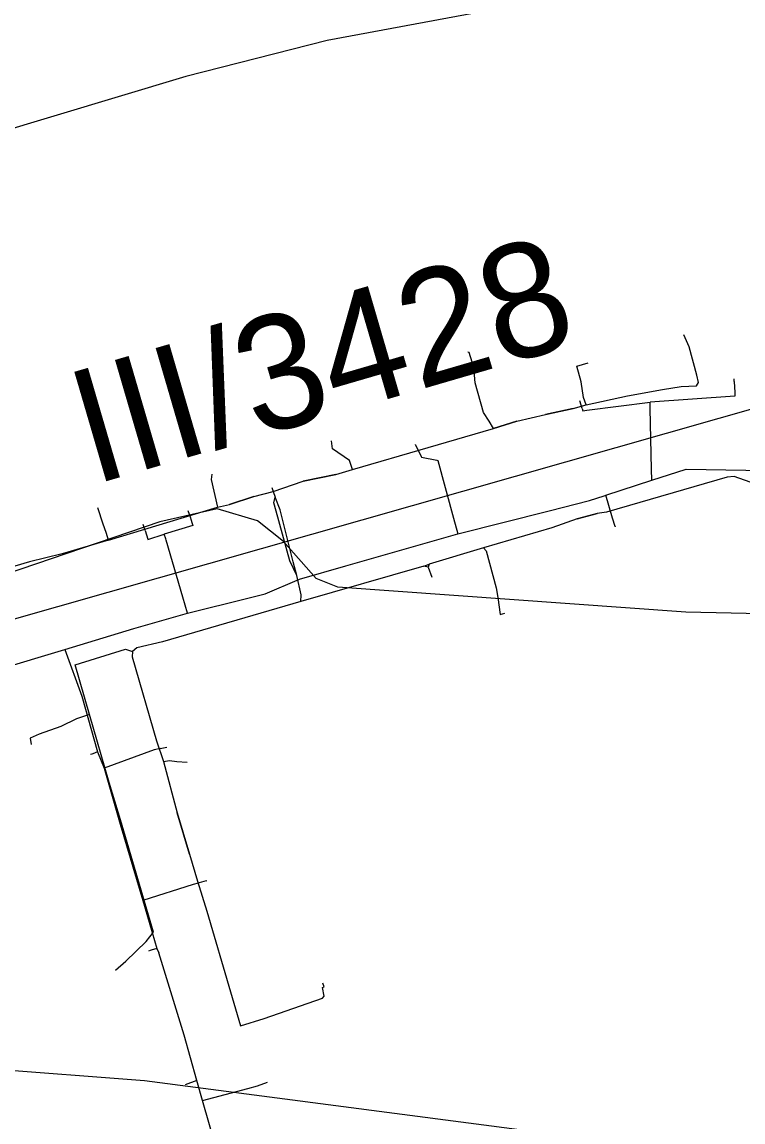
# Model space of a CAD drawing. Extents: x -662620 to -656370, y -1067090 to -1062990.
# Drawn here: x -658211.1 to -658116.3, y -1065070.4 to -1064925.6 of the extents above; entities that cross this region are included whole.
import ezdxf

# ---------------------------------------------------------------- set-up
doc = ezdxf.new("R2010")
doc.units = 0
for name, color, linetype in [('PLYNOVOD_-_STL', 7, 'Continuous'), ('Plynovod_-_vedeni_katod__ochrany', 7, 'Continuous'), ('POPIS_SILNICE_II__A_III__TŘÍDY', 7, 'Continuous'), ('SDELOVACÍ_VEDENÍ_-_PODZEMNÍ', 7, 'Continuous'), ('SILNICE_II__TŘÍDY_A_III__TŘÍDY', 7, 'Continuous'), ('VRSTEVNICE_ZÁKLADNÍ', 7, 'Continuous')]:
    doc.layers.add(name, color=color, linetype=linetype)

msp = doc.modelspace()

# ---------------------------------------------------------------- linework, layer by layer
at = {"layer": 'PLYNOVOD_-_STL'}
for points in [[(-658128.31, -1064985.93), (-658123.8, -1064984.45), (-658115.94, -1064984.62), (-658112.49, -1064984.69), (-658104.04, -1064984.52), (-658101.39, -1064983.72), (-658078.56, -1064976.9), (-658056.23, -1064970.25), (-658031.8, -1064963.36), (-658007.99, -1064956.21), (-657993.79, -1064952.02), (-657973.32, -1064945.81), (-657953.08, -1064939.6), (-657925.16, -1064931.86)], [(-658117.47, -1064972.95), (-658117.49, -1064972.6)], [(-658117.47, -1064972.95), (-658117.41, -1064974.37), (-658117.39, -1064974.86), (-658128.54, -1064975.66)], [(-658137.47, -1064976.47), (-658137.77, -1064975.46)], [(-658137.47, -1064976.47), (-658137.38, -1064976.78), (-658136.85, -1064976.71), (-658128.54, -1064975.66)], [(-658128.31, -1064985.93), (-658128.34, -1064984.49), (-658128.52, -1064976.49), (-658128.54, -1064975.66)], [(-658159.39, -1064981.26), (-658159.4, -1064981.23)], [(-658159.39, -1064981.26), (-658158.64, -1064982.81), (-658158.6, -1064982.88), (-658156.6, -1064983.3), (-658156.44, -1064983.33), (-658154.38, -1064990.92), (-658153.82, -1064992.97)], [(-658189.39, -1065003.41), (-658181.46, -1065001.45), (-658179.17, -1065000.89), (-658174.67, -1064998.93), (-658168.57, -1064997.18), (-658153.82, -1064992.97), (-658141.84, -1064989.94), (-658136.51, -1064988.59), (-658134.59, -1064987.97), (-658134.35, -1064987.89), (-658128.31, -1064985.93)], [(-658189.14, -1064990.43), (-658189.29, -1064989.97)], [(-658189.14, -1064990.43), (-658188.79, -1064991.48), (-658188.66, -1064991.87), (-658192.47, -1064993.02)], [(-658194.96, -1064992.54), (-658195.21, -1064991.74)], [(-658194.96, -1064992.54), (-658194.61, -1064993.66), (-658194.59, -1064993.71), (-658192.47, -1064993.02)], [(-658189.39, -1065003.41), (-658189.99, -1065001.33), (-658192.17, -1064993.82), (-658192.23, -1064993.65), (-658192.47, -1064993.02)], [(-658205.52, -1065008.21), (-658205.5, -1065008.2), (-658196.43, -1065005.45), (-658196.42, -1065005.45), (-658189.39, -1065003.41)], [(-658262.85, -1065024.77), (-658257.07, -1065022.84), (-658242.08, -1065018.65), (-658225.69, -1065014.09), (-658214.47, -1065010.85), (-658205.52, -1065008.21)], [(-658205.52, -1065008.21), (-658203.27, -1065014.35), (-658201.21, -1065021.67), (-658200.35, -1065023.82), (-658198.25, -1065031.15), (-658195.25, -1065041.2), (-658193.43, -1065047.51), (-658193.16, -1065048.12)], [(-658201.21, -1065021.67), (-658201.85, -1065021.92), (-658201.96, -1065021.96)], [(-658192.97, -1065021.21), (-658193.74, -1065021.38), (-658193.76, -1065021.39), (-658200.35, -1065023.82)], [(-658192.97, -1065021.21), (-658192.12, -1065021.03)], [(-658201.96, -1065021.96), (-658202.12, -1065022.02)], [(-658186.94, -1065038.62), (-658188.48, -1065039.08), (-658188.63, -1065039.13), (-658195.25, -1065041.2)], [(-658186.94, -1065038.62), (-658186.85, -1065038.59)], [(-658194.29, -1065047.8), (-658194.51, -1065047.87)], [(-658193.43, -1065047.51), (-658194.18, -1065047.76), (-658194.29, -1065047.8)], [(-658174.49, -1065114.42), (-658174.1, -1065112.58), (-658177.63, -1065101.62), (-658181.04, -1065089.63), (-658187.39, -1065067.54), (-658188.15, -1065064.91), (-658189.81, -1065058.94), (-658193.16, -1065048.12)], [(-658188.15, -1065064.91), (-658189.69, -1065065.45)], [(-658187.39, -1065067.54), (-658181.44, -1065065.96), (-658180.18, -1065065.61), (-658178.88, -1065065.11)]]:
    msp.add_lwpolyline(points, dxfattribs=at)
at = {"layer": 'Plynovod_-_vedeni_katod__ochrany'}
for points in [[(-658133.16, -1064992.02), (-658133.48, -1064990.91), (-658134.35, -1064987.89)], [(-658133.16, -1064992.02), (-658133.15, -1064992.04)]]:
    msp.add_lwpolyline(points, dxfattribs=at)
at = {"layer": 'SDELOVACÍ_VEDENÍ_-_PODZEMNÍ'}
for points in [[(-658136.94, -1064976.02), (-658131.53, -1064974.84), (-658126.91, -1064973.98), (-658124.45, -1064973.6), (-658122.44, -1064973.52), (-658122.2, -1064973.07), (-658122.4, -1064972.12), (-658123.43, -1064968.39), (-658124.12, -1064966.78)], [(-658136.94, -1064976.02), (-658131.53, -1064974.84), (-658126.91, -1064973.98), (-658124.45, -1064973.6), (-658122.44, -1064973.52), (-658122.2, -1064973.07), (-658122.4, -1064972.12), (-658123.43, -1064968.39), (-658124.12, -1064966.78)], [(-658149.14, -1064979.12), (-658149.71, -1064978.16), (-658150.47, -1064977.01), (-658151.55, -1064973.1), (-658151.71, -1064971.09), (-658152.35, -1064969.14), (-658152.51, -1064969.08)], [(-658149.14, -1064979.12), (-658149.71, -1064978.16), (-658150.47, -1064977.01), (-658151.55, -1064973.1), (-658151.71, -1064971.09), (-658152.35, -1064969.14), (-658152.51, -1064969.08)], [(-658136.94, -1064976.02), (-658137.31, -1064975.02), (-658137.6, -1064973), (-658138.19, -1064970.92), (-658136.69, -1064970.48)], [(-658136.94, -1064976.02), (-658137.31, -1064975.02), (-658137.6, -1064973), (-658138.19, -1064970.92), (-658136.69, -1064970.48)], [(-658149.14, -1064979.12), (-658146.06, -1064978.17), (-658142.3, -1064977.26), (-658138.68, -1064976.5), (-658136.94, -1064976.02)], [(-658149.14, -1064979.12), (-658146.06, -1064978.17), (-658142.3, -1064977.26), (-658138.68, -1064976.5), (-658136.94, -1064976.02)], [(-658138.68, -1064976.5), (-658142.3, -1064977.26)], [(-658138.68, -1064976.5), (-658142.3, -1064977.26)], [(-658146.06, -1064978.17), (-658149.14, -1064979.12)], [(-658146.06, -1064978.17), (-658149.14, -1064979.12)], [(-658167.67, -1064984.51), (-658157.72, -1064981.6), (-658149.14, -1064979.12)], [(-658167.67, -1064984.51), (-658157.72, -1064981.6), (-658149.14, -1064979.12)], [(-658167.67, -1064984.51), (-658168.08, -1064983.35), (-658170.32, -1064981.79), (-658170.45, -1064980.73)], [(-658167.67, -1064984.51), (-658168.08, -1064983.35), (-658170.32, -1064981.79), (-658170.45, -1064980.73)], [(-658186.19, -1064985.13), (-658186.29, -1064985.85), (-658185.43, -1064989.47)], [(-658186.19, -1064985.13), (-658186.29, -1064985.85), (-658185.43, -1064989.47)], [(-658178.11, -1064987.4), (-658174.19, -1064986.03), (-658169.86, -1064985.17), (-658167.67, -1064984.51)], [(-658178.11, -1064987.4), (-658174.19, -1064986.03), (-658169.86, -1064985.17), (-658167.67, -1064984.51)], [(-658169.86, -1064985.17), (-658174.19, -1064986.03)], [(-658169.86, -1064985.17), (-658174.19, -1064986.03)], [(-658109.38, -1064991.02), (-658114.09, -1064987.02), (-658115.38, -1064986.18), (-658117.48, -1064985.43), (-658118.39, -1064985.53), (-658134.26, -1064990.11), (-658135.49, -1064990.28), (-658138.14, -1064991.01), (-658141.47, -1064992.18), (-658150.45, -1064994.82)], [(-658109.38, -1064991.02), (-658114.09, -1064987.02), (-658115.38, -1064986.18), (-658117.48, -1064985.43), (-658118.39, -1064985.53), (-658134.26, -1064990.11), (-658135.49, -1064990.28), (-658138.14, -1064991.01), (-658141.47, -1064992.18), (-658150.45, -1064994.82)], [(-658109.38, -1064991.02), (-658114.09, -1064987.02), (-658115.38, -1064986.18), (-658117.48, -1064985.43), (-658118.39, -1064985.53), (-658134.26, -1064990.11), (-658135.49, -1064990.28), (-658138.14, -1064991.01), (-658141.47, -1064992.18), (-658150.45, -1064994.82)], [(-658109.38, -1064991.02), (-658114.09, -1064987.02), (-658115.38, -1064986.18), (-658117.48, -1064985.43), (-658118.39, -1064985.53), (-658134.26, -1064990.11), (-658135.49, -1064990.28), (-658138.14, -1064991.01), (-658141.47, -1064992.18), (-658150.45, -1064994.82)], [(-658178.3, -1064986.9), (-658178.11, -1064987.4)], [(-658178.3, -1064986.9), (-658178.11, -1064987.4)], [(-658185.43, -1064989.47), (-658183.84, -1064989.1), (-658180.67, -1064988.06), (-658178.11, -1064987.4)], [(-658185.43, -1064989.47), (-658183.84, -1064989.1), (-658180.67, -1064988.06), (-658178.11, -1064987.4)], [(-658185.43, -1064989.47), (-658183.84, -1064989.1), (-658180.67, -1064988.06), (-658178.11, -1064987.4)], [(-658185.43, -1064989.47), (-658183.84, -1064989.1), (-658180.67, -1064988.06), (-658178.11, -1064987.4)], [(-658180.67, -1064988.06), (-658183.84, -1064989.1)], [(-658180.67, -1064988.06), (-658183.84, -1064989.1)], [(-658178.11, -1064987.4), (-658177.86, -1064988.16)], [(-658178.11, -1064987.4), (-658177.86, -1064988.16)], [(-658178.11, -1064987.4), (-658177.86, -1064988.16)], [(-658178.11, -1064987.4), (-658177.86, -1064988.16)], [(-658178.02, -1064988.91), (-658177.86, -1064988.16)], [(-658178.02, -1064988.91), (-658177.86, -1064988.16)], [(-658175, -1064998.48), (-658175.48, -1064996.66), (-658177.2, -1064989.81), (-658177.86, -1064988.16)], [(-658175, -1064998.48), (-658175.48, -1064996.66), (-658177.2, -1064989.81), (-658177.86, -1064988.16)], [(-658175, -1064998.48), (-658175.48, -1064996.66), (-658177.2, -1064989.81), (-658177.86, -1064988.16)], [(-658175, -1064998.48), (-658175.48, -1064996.66), (-658177.2, -1064989.81), (-658177.86, -1064988.16)], [(-658199.78, -1064993.79), (-658200.09, -1064992.79), (-658200.48, -1064991.72), (-658201.16, -1064989.54)], [(-658199.78, -1064993.79), (-658200.09, -1064992.79), (-658200.48, -1064991.72), (-658201.16, -1064989.54)], [(-658199.78, -1064993.79), (-658185.43, -1064989.47)], [(-658199.78, -1064993.79), (-658185.43, -1064989.47)], [(-658199.78, -1064993.79), (-658185.43, -1064989.47)], [(-658199.78, -1064993.79), (-658185.43, -1064989.47)], [(-658175, -1064998.48), (-658175.94, -1064996.51), (-658177.71, -1064990), (-658178.02, -1064988.91)], [(-658175, -1064998.48), (-658175.94, -1064996.51), (-658177.71, -1064990), (-658178.02, -1064988.91)], [(-658175.94, -1064996.51), (-658177.71, -1064990)], [(-658175.94, -1064996.51), (-658177.71, -1064990)], [(-658175.48, -1064996.66), (-658177.2, -1064989.81)], [(-658175.48, -1064996.66), (-658177.2, -1064989.81)], [(-658138.14, -1064991.01), (-658135.49, -1064990.28)], [(-658138.14, -1064991.01), (-658135.49, -1064990.28)], [(-658199.78, -1064993.79), (-658205.86, -1064995.59), (-658210.18, -1064996.65), (-658212.11, -1064997.25), (-658215.64, -1064998.26), (-658217.09, -1064998.64), (-658221.34, -1064999.92)], [(-658199.78, -1064993.79), (-658205.86, -1064995.59), (-658210.18, -1064996.65), (-658212.11, -1064997.25), (-658215.64, -1064998.26), (-658217.09, -1064998.64), (-658221.34, -1064999.92)], [(-658199.78, -1064993.79), (-658205.86, -1064995.59), (-658210.18, -1064996.65), (-658212.11, -1064997.25), (-658215.64, -1064998.26), (-658217.09, -1064998.64), (-658221.34, -1064999.92)], [(-658199.78, -1064993.79), (-658205.86, -1064995.59), (-658210.18, -1064996.65), (-658212.11, -1064997.25), (-658215.64, -1064998.26), (-658217.09, -1064998.64), (-658221.34, -1064999.92)], [(-658205.86, -1064995.59), (-658210.18, -1064996.65)], [(-658205.86, -1064995.59), (-658210.18, -1064996.65)], [(-658150.45, -1064994.82), (-658157.6, -1064996.95)], [(-658150.45, -1064994.82), (-658157.6, -1064996.95)], [(-658150.45, -1064994.82), (-658157.6, -1064996.95)], [(-658150.45, -1064994.82), (-658157.6, -1064996.95)], [(-658150.45, -1064994.82), (-658150.1, -1064995.21), (-658148.77, -1065000.09), (-658148.58, -1065001.35), (-658148.25, -1065003.61), (-658147.65, -1065003.41)], [(-658150.45, -1064994.82), (-658150.1, -1064995.21), (-658148.77, -1065000.09), (-658148.58, -1065001.35), (-658148.25, -1065003.61), (-658147.65, -1065003.41)], [(-658158.28, -1064997.21), (-658174.47, -1065001.86)], [(-658158.28, -1064997.21), (-658174.47, -1065001.86)], [(-658158.28, -1064997.21), (-658174.47, -1065001.86)], [(-658158.28, -1064997.21), (-658174.47, -1065001.86)], [(-658158.28, -1064997.21), (-658157.6, -1064996.95)], [(-658158.28, -1064997.21), (-658157.6, -1064996.95)], [(-658157.73, -1064997.36), (-658158.28, -1064997.21)], [(-658157.73, -1064997.36), (-658158.28, -1064997.21)], [(-658157.6, -1064996.95), (-658157.73, -1064997.36)], [(-658157.6, -1064996.95), (-658157.73, -1064997.36)], [(-658174.47, -1065001.86), (-658174.43, -1065001), (-658175, -1064998.48)], [(-658174.47, -1065001.86), (-658174.43, -1065001), (-658175, -1064998.48)], [(-658174.47, -1065001.86), (-658174.43, -1065001), (-658175, -1064998.48)], [(-658174.47, -1065001.86), (-658174.43, -1065001), (-658175, -1064998.48)], [(-658157.73, -1064997.36), (-658157.25, -1064998.67)], [(-658157.73, -1064997.36), (-658157.25, -1064998.67)], [(-658174.47, -1065001.86), (-658192.68, -1065007.17), (-658196.05, -1065007.98), (-658196.6, -1065008.47)], [(-658174.47, -1065001.86), (-658192.68, -1065007.17), (-658196.05, -1065007.98), (-658196.6, -1065008.47)], [(-658204.14, -1065010.22), (-658197.53, -1065008.17)], [(-658202.29, -1065016.74), (-658204.14, -1065010.22), (-658197.53, -1065008.17), (-658196.6, -1065008.47)], [(-658204.14, -1065010.22), (-658197.53, -1065008.17)], [(-658202.29, -1065016.74), (-658204.14, -1065010.22), (-658197.53, -1065008.17), (-658196.6, -1065008.47)], [(-658196.6, -1065008.47), (-658196.68, -1065009.15), (-658193.46, -1065020.23), (-658192.53, -1065022.92)], [(-658196.6, -1065008.47), (-658196.68, -1065009.15), (-658193.46, -1065020.23), (-658192.53, -1065022.92)], [(-658202.29, -1065016.74), (-658203.99, -1065017.32), (-658206.04, -1065018.31), (-658208.9, -1065019.35), (-658210.08, -1065019.87), (-658209.96, -1065020.7)], [(-658202.29, -1065016.74), (-658203.99, -1065017.32), (-658206.04, -1065018.31), (-658208.9, -1065019.35), (-658210.08, -1065019.87), (-658209.96, -1065020.7)], [(-658198.84, -1065050.38), (-658197.51, -1065049.18), (-658194.82, -1065046.59), (-658193.85, -1065045.4), (-658198.18, -1065030.62), (-658199.67, -1065025.69), (-658202.29, -1065016.74)], [(-658198.84, -1065050.38), (-658197.51, -1065049.18), (-658194.82, -1065046.59), (-658193.85, -1065045.4), (-658198.18, -1065030.62), (-658199.67, -1065025.69), (-658202.29, -1065016.74)], [(-658192.53, -1065022.92), (-658191.75, -1065022.81), (-658190.78, -1065022.93), (-658189.44, -1065023)], [(-658192.53, -1065022.92), (-658191.75, -1065022.81), (-658190.78, -1065022.93), (-658189.44, -1065023)], [(-658192.53, -1065022.92), (-658190.73, -1065029.66), (-658189.11, -1065035.14), (-658188.06, -1065038.67), (-658186.84, -1065042.62), (-658183.74, -1065053.21), (-658182.43, -1065057.71), (-658179.28, -1065056.75), (-658171.64, -1065054.08), (-658171.39, -1065053.8), (-658171.62, -1065052.64), (-658171.43, -1065052.58), (-658171.58, -1065052.07)], [(-658192.53, -1065022.92), (-658190.73, -1065029.66), (-658189.11, -1065035.14), (-658188.06, -1065038.67), (-658186.84, -1065042.62), (-658183.74, -1065053.21), (-658182.43, -1065057.71), (-658179.28, -1065056.75), (-658171.64, -1065054.08), (-658171.39, -1065053.8), (-658171.62, -1065052.64), (-658171.43, -1065052.58), (-658171.58, -1065052.07)], [(-658198.18, -1065030.62), (-658199.67, -1065025.69)], [(-658198.18, -1065030.62), (-658199.67, -1065025.69)], [(-658189.11, -1065035.14), (-658190.73, -1065029.66)], [(-658189.11, -1065035.14), (-658190.73, -1065029.66)]]:
    msp.add_lwpolyline(points, dxfattribs=at)
at = {"layer": 'SILNICE_II__TŘÍDY_A_III__TŘÍDY'}
msp.add_lwpolyline([(-658705.89, -1064881.94), (-658680.34, -1064893.35), (-658621.86, -1064907.69), (-658544.24, -1064924.98), (-658495.69, -1064931.23), (-658441.99, -1064936.01), (-658429.11, -1064943), (-658420.28, -1064955.14), (-658393.98, -1065055.95), (-657825.17, -1064893.89), (-657764.65, -1064859.86)], dxfattribs=at)
at = {"layer": 'VRSTEVNICE_ZÁKLADNÍ'}
for points in [[(-658022.18, -1064943.36), (-658049.54, -1064931.95), (-658061.55, -1064928.09), (-658078.7, -1064923.95), (-658088.99, -1064922.23), (-658111.29, -1064920.52), (-658126.72, -1064920.8), (-658138.16, -1064921.95), (-658171.03, -1064928.09), (-658189.61, -1064932.81), (-658223.92, -1064943.1), (-658233.92, -1064945.25), (-658238.21, -1064945.53), (-658242.5, -1064944.96), (-658251.01, -1064941.51)], [(-658022.18, -1064943.36), (-658049.54, -1064931.95), (-658061.55, -1064928.09), (-658078.7, -1064923.95), (-658088.99, -1064922.23), (-658111.29, -1064920.52), (-658126.72, -1064920.8), (-658138.16, -1064921.95), (-658171.03, -1064928.09), (-658189.61, -1064932.81), (-658223.92, -1064943.1), (-658233.92, -1064945.25), (-658238.21, -1064945.53), (-658242.5, -1064944.96), (-658251.01, -1064941.51)], [(-657923.76, -1065066.6), (-657949.49, -1065058.02), (-657966.64, -1065051.3), (-657998.08, -1065035.15), (-658030.96, -1065017), (-658045.25, -1065011.14), (-658062.4, -1065006.42), (-658078.12, -1065004.28), (-658123.86, -1065003.28), (-658169.6, -1064999.99), (-658172.46, -1064998.84), (-658176.75, -1064993.99), (-658180.18, -1064991.27), (-658185.47, -1064989.7), (-658193.04, -1064991.41), (-658221.63, -1065001.13), (-658253.08, -1065008.28), (-658307.39, -1065022.29), (-658327.4, -1065028.29), (-658354.56, -1065038.01), (-658370.57, -1065042.87), (-658387.72, -1065046.01), (-658392.86, -1065046.01), (-658400.15, -1065044.87)], [(-657923.76, -1065066.6), (-657949.49, -1065058.02), (-657966.64, -1065051.3), (-657998.08, -1065035.15), (-658030.96, -1065017), (-658045.25, -1065011.14), (-658062.4, -1065006.42), (-658078.12, -1065004.28), (-658123.86, -1065003.28), (-658169.6, -1064999.99), (-658172.46, -1064998.84), (-658176.75, -1064993.99), (-658180.18, -1064991.27), (-658185.47, -1064989.7), (-658193.04, -1064991.41), (-658221.63, -1065001.13), (-658253.08, -1065008.28), (-658307.39, -1065022.29), (-658327.4, -1065028.29), (-658354.56, -1065038.01), (-658370.57, -1065042.87), (-658387.72, -1065046.01), (-658392.86, -1065046.01), (-658400.15, -1065044.87)], [(-658467.14, -1065088.22), (-658457.24, -1065093.98), (-658457.33, -1065093.47), (-658454.18, -1065093.61), (-658445.46, -1065092.32), (-658435.46, -1065092.04), (-658424.88, -1065093.18), (-658397.44, -1065098.61), (-658383.72, -1065099.9), (-658352.56, -1065099.18), (-658336.55, -1065096.33), (-658313.68, -1065089.61), (-658284.23, -1065077.74), (-658256.79, -1065068.88), (-658236.21, -1065064.74), (-658215.63, -1065063.31), (-658195.04, -1065064.88), (-658144.73, -1065071.45), (-658090.7, -1065074.46), (-658064.12, -1065078.17), (-658001.23, -1065094.04), (-657969.78, -1065105.19), (-657943.2, -1065113.76), (-657927.76, -1065121.2)], [(-658467.14, -1065088.22), (-658457.24, -1065093.98), (-658457.33, -1065093.47), (-658454.18, -1065093.61), (-658445.46, -1065092.32), (-658435.46, -1065092.04), (-658424.88, -1065093.18), (-658397.44, -1065098.61), (-658383.72, -1065099.9), (-658352.56, -1065099.18), (-658336.55, -1065096.33), (-658313.68, -1065089.61), (-658284.23, -1065077.74), (-658256.79, -1065068.88), (-658236.21, -1065064.74), (-658215.63, -1065063.31), (-658195.04, -1065064.88), (-658144.73, -1065071.45), (-658090.7, -1065074.46), (-658064.12, -1065078.17), (-658001.23, -1065094.04), (-657969.78, -1065105.19), (-657943.2, -1065113.76), (-657927.76, -1065121.2)]]:
    msp.add_lwpolyline(points, dxfattribs=at)

# ---------------------------------------------------------------- texts
at = {"layer": 'POPIS_SILNICE_II__A_III__TŘÍDY'}
msp.add_text('III/3428', height=15, rotation=16.2746, dxfattribs=at).set_placement((-658201.84, -1064986.58))

doc.saveas('drawing.dxf')
